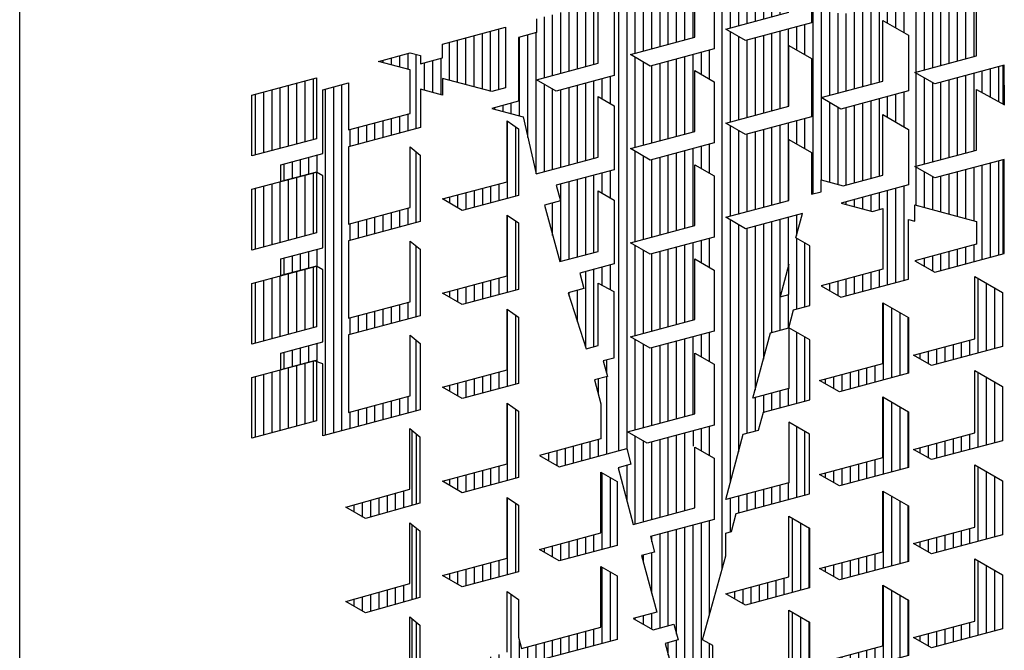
# Model space of a CAD drawing. Extents: x -156717 to 425753, y -51191 to 363295.
# Tile 396 of 502: x 230011 to 230771, y 98974 to 99461. Entities that reach past the tile are written whole.
import ezdxf

# ---------------------------------------------------------------- set-up
doc = ezdxf.new("R2010")
doc.units = 0
doc.header["$LTSCALE"] = 50
doc.layers.get('0').update_dxf_attribs({"linetype": 'CONTINUOUS'})
doc.layers.add('KADER', color=7, linetype='CONTINUOUS')

# ---------------------------------------------------------------- blocks, each defined once
blk = doc.blocks.new('BL41', base_point=(518.216, 78.448))
at = {"color": 7, "linetype": 'Continuous'}
for p, q in [((746.539, 267.996), (746.539, 271.087)), ((746.71, 270.947), (746.71, 268.044)), ((744.84, 267.515), (744.84, 268.212)), ((745.18, 267.611), (745.18, 268.307)), ((745.52, 267.707), (745.52, 268.403)), ((745.86, 267.803), (745.86, 268.498)), ((746.2, 267.9), (746.2, 268.593)), ((743.82, 267.913), (743.82, 267.926)), ((744.16, 267.716), (744.16, 268.021)), ((744.5, 267.52), (744.5, 268.116))]:
    blk.add_line(p, q, dxfattribs=at)
blk = doc.blocks.new('BL40', base_point=(518.216, 78.448))
at = {"color": 7, "linetype": 'Continuous'}
for p, q in [((746.539, 264.121), (746.539, 267.213)), ((746.71, 267.073), (746.71, 264.169)), ((745.86, 263.929), (745.86, 264.623)), ((746.2, 264.025), (746.2, 264.719)), ((744.5, 263.645), (744.5, 264.242)), ((744.84, 263.64), (744.84, 264.337)), ((745.18, 263.736), (745.18, 264.433)), ((745.52, 263.832), (745.52, 264.528)), ((743.82, 264.038), (743.82, 264.051)), ((744.16, 263.842), (744.16, 264.146))]:
    blk.add_line(p, q, dxfattribs=at)
blk = doc.blocks.new('BL37', base_point=(518.216, 78.448))
at = {"color": 7, "linetype": 'Continuous'}
for p, q in [((750.45, 283.823), (750.45, 280.64)), ((750.789, 283.59), (750.789, 280.731)), ((750.11, 281.237), (750.11, 280.549)), ((748.41, 280.781), (748.41, 280.256)), ((748.75, 280.872), (748.75, 280.184)), ((749.09, 280.963), (749.09, 280.275)), ((749.43, 281.054), (749.43, 280.367)), ((749.77, 281.146), (749.77, 280.458)), ((748.07, 280.69), (748.07, 280.453))]:
    blk.add_line(p, q, dxfattribs=at)
blk = doc.blocks.new('BL36', base_point=(518.216, 78.448))
at = {"color": 7, "linetype": 'Continuous'}
for p, q in [((750.45, 279.948), (750.45, 276.764)), ((750.789, 279.715), (750.789, 276.855)), ((749.43, 277.179), (749.43, 276.491)), ((749.77, 277.27), (749.77, 276.582)), ((750.11, 277.361), (750.11, 276.673)), ((748.07, 276.814), (748.07, 276.577)), ((748.41, 276.906), (748.41, 276.381)), ((748.75, 276.997), (748.75, 276.309)), ((749.09, 277.088), (749.09, 276.4))]:
    blk.add_line(p, q, dxfattribs=at)
blk = doc.blocks.new('BL35', base_point=(518.216, 78.448))
at = {"color": 7, "linetype": 'Continuous'}
for p, q in [((750.45, 276.073), (750.45, 272.89)), ((750.789, 275.84), (750.789, 272.981)), ((750.11, 273.487), (750.11, 272.799)), ((748.75, 273.122), (748.75, 272.434)), ((749.09, 273.213), (749.09, 272.525)), ((749.43, 273.304), (749.43, 272.617)), ((749.77, 273.396), (749.77, 272.708)), ((748.07, 272.94), (748.07, 272.703)), ((748.41, 273.031), (748.41, 272.506))]:
    blk.add_line(p, q, dxfattribs=at)
blk = doc.blocks.new('BL34', base_point=(518.216, 78.448))
at = {"color": 7, "linetype": 'Continuous'}
for p, q in [((750.45, 272.198), (750.45, 269.014)), ((750.789, 271.965), (750.789, 269.105)), ((749.43, 269.429), (749.43, 268.741)), ((749.77, 269.52), (749.77, 268.832)), ((750.11, 269.611), (750.11, 268.923)), ((748.07, 269.064), (748.07, 268.827)), ((748.41, 269.156), (748.41, 268.631)), ((748.75, 269.247), (748.75, 268.559)), ((749.09, 269.338), (749.09, 268.65))]:
    blk.add_line(p, q, dxfattribs=at)
blk = doc.blocks.new('BL33', base_point=(518.216, 78.448))
at = {"color": 7, "linetype": 'Continuous'}
for p, q in [((765.919, 276.331), (765.919, 273.16)), ((766.26, 276.135), (766.26, 273.251)), ((766.6, 275.939), (766.6, 273.342)), ((766.94, 275.743), (766.94, 273.433)), ((764.56, 273.483), (764.56, 272.795)), ((764.9, 273.574), (764.9, 272.886)), ((765.24, 273.665), (765.24, 272.977)), ((765.58, 273.756), (765.58, 273.068)), ((763.539, 273.209), (763.539, 273.011)), ((763.88, 273.3), (763.88, 272.815)), ((764.22, 273.392), (764.22, 272.704))]:
    blk.add_line(p, q, dxfattribs=at)
blk = doc.blocks.new('BL32', base_point=(518.216, 78.448))
at = {"color": 7, "linetype": 'Continuous'}
for p, q in [((765.919, 272.457), (765.919, 269.284)), ((766.26, 272.261), (766.26, 269.376)), ((766.6, 272.064), (766.6, 269.467)), ((766.94, 271.868), (766.94, 269.558)), ((765.58, 269.881), (765.58, 269.193)), ((764.22, 269.516), (764.22, 268.829)), ((764.56, 269.608), (764.56, 268.92)), ((764.9, 269.699), (764.9, 269.011)), ((765.24, 269.79), (765.24, 269.102)), ((763.539, 269.334), (763.539, 269.136)), ((763.88, 269.425), (763.88, 268.94))]:
    blk.add_line(p, q, dxfattribs=at)
blk = doc.blocks.new('BL31', base_point=(518.216, 78.448))
at = {"color": 7, "linetype": 'Continuous'}
for p, q in [((765.919, 268.581), (765.919, 265.41)), ((766.26, 268.385), (766.26, 265.501)), ((766.6, 268.189), (766.6, 265.592)), ((766.94, 267.993), (766.94, 265.683)), ((764.9, 265.824), (764.9, 265.136)), ((765.24, 265.915), (765.24, 265.227)), ((765.58, 266.006), (765.58, 265.318)), ((763.539, 265.459), (763.539, 265.261)), ((763.88, 265.55), (763.88, 265.065)), ((764.22, 265.642), (764.22, 264.954)), ((764.56, 265.733), (764.56, 265.045))]:
    blk.add_line(p, q, dxfattribs=at)
blk = doc.blocks.new('BL23', base_point=(518.216, 78.448))
at = {"color": 7, "linetype": 'Continuous'}
for p, q in [((769.83, 266.52), (769.83, 269.59)), ((770.169, 266.611), (770.169, 269.394)), ((770.51, 266.702), (770.51, 269.198)), ((769.49, 266.429), (769.49, 267.053)), ((767.789, 266.073), (767.789, 266.598)), ((768.13, 266.064), (768.13, 266.689)), ((768.47, 266.155), (768.47, 266.78)), ((768.81, 266.246), (768.81, 266.871)), ((769.15, 266.337), (769.15, 266.962)), ((767.45, 266.27), (767.45, 266.507))]:
    blk.add_line(p, q, dxfattribs=at)
blk = doc.blocks.new('BL22', base_point=(518.216, 78.448))
at = {"color": 7, "linetype": 'Continuous'}
for p, q in [((769.83, 270.395), (769.83, 273.465)), ((770.169, 270.486), (770.169, 273.269)), ((770.51, 270.577), (770.51, 273.073)), ((768.47, 270.03), (768.47, 270.655)), ((768.81, 270.121), (768.81, 270.746)), ((769.15, 270.212), (769.15, 270.837)), ((769.49, 270.303), (769.49, 270.928)), ((767.45, 270.145), (767.45, 270.382)), ((767.789, 269.949), (767.789, 270.473)), ((768.13, 269.939), (768.13, 270.564))]:
    blk.add_line(p, q, dxfattribs=at)
blk = doc.blocks.new('BL21', base_point=(518.216, 78.448))
at = {"color": 7, "linetype": 'Continuous'}
for p, q in [((769.83, 274.27), (769.83, 277.341)), ((770.169, 274.361), (770.169, 277.145)), ((770.51, 274.452), (770.51, 276.948)), ((769.15, 274.088), (769.15, 274.713)), ((769.49, 274.179), (769.49, 274.804)), ((767.789, 273.824), (767.789, 274.348)), ((768.13, 273.814), (768.13, 274.439)), ((768.47, 273.906), (768.47, 274.53)), ((768.81, 273.997), (768.81, 274.621)), ((767.45, 274.02), (767.45, 274.257))]:
    blk.add_line(p, q, dxfattribs=at)
blk = doc.blocks.new('BL20', base_point=(518.216, 78.448))
at = {"color": 7, "linetype": 'Continuous'}
for p, q in [((769.83, 278.145), (769.83, 281.215)), ((770.169, 278.236), (770.169, 281.019)), ((770.51, 278.327), (770.51, 280.823)), ((768.47, 277.781), (768.47, 278.405)), ((768.81, 277.872), (768.81, 278.497)), ((769.15, 277.963), (769.15, 278.588)), ((769.49, 278.054), (769.49, 278.679)), ((767.45, 277.895), (767.45, 278.132)), ((767.789, 277.699), (767.789, 278.223)), ((768.13, 277.69), (768.13, 278.314))]:
    blk.add_line(p, q, dxfattribs=at)
blk = doc.blocks.new('BL18', base_point=(129, 190))
at = {"color": 7, "linetype": 'Continuous'}
for p, q in [((376.703, 391.758), (376.703, 388.587)), ((377.044, 391.562), (377.044, 388.678)), ((377.384, 391.366), (377.384, 388.769)), ((377.724, 391.17), (377.724, 388.86)), ((375.684, 389.001), (375.684, 388.313)), ((376.024, 389.092), (376.024, 388.404)), ((376.364, 389.183), (376.364, 388.495)), ((374.323, 388.636), (374.323, 388.438)), ((374.664, 388.727), (374.664, 388.242)), ((375.004, 388.819), (375.004, 388.131)), ((375.344, 388.91), (375.344, 388.222))]:
    blk.add_line(p, q, dxfattribs=at)
blk = doc.blocks.new('BL17', base_point=(129, 190))
at = {"color": 7, "linetype": 'Continuous'}
for p, q in [((365.144, 381.614), (365.144, 384.759)), ((365.484, 381.705), (365.484, 384.563)), ((364.464, 381.432), (364.464, 382.119)), ((364.804, 381.523), (364.804, 382.211)), ((362.764, 381.49), (362.764, 381.664)), ((363.104, 381.294), (363.104, 381.755)), ((363.444, 381.159), (363.444, 381.846)), ((363.784, 381.25), (363.784, 381.937)), ((364.124, 381.341), (364.124, 382.028))]:
    blk.add_line(p, q, dxfattribs=at)
blk = doc.blocks.new('BL16', base_point=(443.087, 112.22))
at = {"color": 7, "linetype": 'Continuous'}
for p, q in [((679.231, 299.959), (679.231, 303.104)), ((679.571, 300.05), (679.571, 302.908)), ((675.491, 287.331), (675.491, 301.978)), ((677.871, 299.594), (677.871, 300.282)), ((678.211, 299.685), (678.211, 300.373)), ((678.551, 299.777), (678.551, 300.464)), ((678.891, 299.868), (678.891, 300.555)), ((675.831, 287.423), (675.831, 300.06)), ((676.17, 287.514), (676.17, 299.827)), ((676.511, 287.605), (676.511, 299.918)), ((676.851, 299.321), (676.851, 300.009)), ((677.191, 299.412), (677.191, 300.1)), ((677.531, 299.503), (677.531, 300.191)), ((674.641, 299.417), (674.641, 298.729)), ((674.981, 299.508), (674.981, 298.82)), ((673.281, 299.053), (673.281, 298.528)), ((673.621, 299.144), (673.621, 298.456)), ((673.961, 299.235), (673.961, 298.547)), ((674.301, 299.326), (674.301, 298.638)), ((676.851, 298.634), (676.851, 299.153)), ((679.231, 296.084), (679.231, 299.229)), ((679.571, 296.175), (679.571, 299.033)), ((672.941, 298.961), (672.941, 298.724)), ((678.551, 295.902), (678.551, 296.589)), ((678.891, 295.993), (678.891, 296.68)), ((676.851, 287.696), (676.851, 296.474)), ((677.191, 287.787), (677.191, 296.225)), ((677.531, 294.941), (677.531, 296.316)), ((677.871, 295.72), (677.871, 296.407)), ((678.211, 295.811), (678.211, 296.498)), ((673.961, 295.359), (673.961, 294.672)), ((674.301, 295.451), (674.301, 294.763)), ((674.641, 295.542), (674.641, 294.854)), ((674.981, 295.633), (674.981, 294.945)), ((672.941, 295.086), (672.941, 294.849)), ((673.281, 295.177), (673.281, 294.653)), ((673.621, 295.268), (673.621, 294.581)), ((677.871, 295.032), (677.871, 295.346)), ((679.231, 292.208), (679.231, 295.354)), ((679.571, 292.299), (679.571, 295.158)), ((677.531, 287.878), (677.531, 293.958)), ((677.871, 287.969), (677.871, 292.688)), ((678.211, 288.06), (678.211, 292.623)), ((678.551, 291.385), (678.551, 292.714)), ((678.891, 292.116), (678.891, 292.805)), ((674.981, 291.758), (674.981, 291.07)), ((673.621, 291.393), (673.621, 290.706)), ((673.961, 291.484), (673.961, 290.797)), ((674.301, 291.576), (674.301, 290.888)), ((674.641, 291.667), (674.641, 290.979)), ((678.891, 291.477), (678.891, 291.604)), ((679.231, 288.334), (679.231, 291.479)), ((672.941, 291.211), (672.941, 290.974)), ((673.281, 291.302), (673.281, 290.778)), ((679.571, 288.425), (679.571, 291.282)), ((678.551, 288.151), (678.551, 290.234)), ((678.891, 288.242), (678.891, 289.07)), ((674.301, 287.7), (674.301, 287.013)), ((674.641, 287.791), (674.641, 287.104)), ((674.981, 287.882), (674.981, 287.195)), ((672.941, 287.336), (672.941, 287.099)), ((673.281, 287.427), (673.281, 286.902)), ((673.621, 287.518), (673.621, 286.83)), ((673.961, 287.609), (673.961, 286.922))]:
    blk.add_line(p, q, dxfattribs=at)
blk = doc.blocks.new('BL15', base_point=(129, 190))
at = {"color": 7, "linetype": 'Continuous'}
for p, q in [((361.234, 399.251), (361.234, 396.067)), ((361.573, 399.018), (361.573, 396.158)), ((360.894, 396.664), (360.894, 395.976)), ((359.534, 396.3), (359.534, 395.612)), ((359.874, 396.391), (359.874, 395.703)), ((360.214, 396.482), (360.214, 395.794)), ((360.554, 396.573), (360.554, 395.885)), ((358.854, 396.117), (358.854, 395.88)), ((359.194, 396.208), (359.194, 395.684))]:
    blk.add_line(p, q, dxfattribs=at)
blk = doc.blocks.new('BL13', base_point=(129, 190))
at = {"color": 7, "linetype": 'Continuous'}
for p, q in [((359.874, 400.655), (359.874, 402.765)), ((360.214, 400.564), (360.214, 402.856)), ((360.554, 400.473), (360.554, 402.947)), ((360.894, 400.539), (360.894, 403.039)), ((358.854, 400.928), (358.854, 402.492)), ((359.194, 400.837), (359.194, 402.583)), ((359.534, 400.746), (359.534, 402.674)), ((356.814, 401.475), (356.814, 401.946)), ((357.154, 401.384), (357.154, 402.037)), ((357.494, 398.94), (357.494, 401.995)), ((356.134, 401.657), (356.134, 401.763)), ((356.474, 401.566), (356.474, 401.854)), ((357.833, 400.512), (357.833, 401.656)), ((358.174, 400.421), (358.174, 401.747)), ((358.514, 400.329), (358.514, 401.838)), ((354.434, 386.495), (354.434, 400.745)), ((353.754, 386.313), (353.754, 400.563)), ((354.094, 386.404), (354.094, 400.654)), ((357.154, 398.849), (357.154, 399.537)), ((355.453, 398.393), (355.453, 399.081)), ((355.794, 398.484), (355.794, 399.172)), ((356.134, 398.576), (356.134, 399.263)), ((356.474, 398.667), (356.474, 399.355)), ((356.814, 398.758), (356.814, 399.446)), ((354.774, 398.211), (354.774, 398.899)), ((355.114, 398.302), (355.114, 398.99)), ((357.494, 395.065), (357.494, 397.981)), ((352.054, 396.795), (352.054, 397.482)), ((352.394, 396.886), (352.394, 397.573)), ((352.734, 396.977), (352.734, 397.665)), ((353.073, 397.068), (353.073, 397.756)), ((353.414, 397.132), (353.414, 397.847)), ((356.474, 394.792), (356.474, 395.479)), ((356.814, 394.883), (356.814, 395.57)), ((357.154, 394.974), (357.154, 395.661)), ((355.114, 394.427), (355.114, 395.115)), ((355.453, 394.518), (355.453, 395.206)), ((355.794, 394.609), (355.794, 395.297)), ((356.134, 394.7), (356.134, 395.388)), ((354.774, 394.336), (354.774, 395.024)), ((353.073, 393.193), (353.073, 393.881)), ((353.414, 393.257), (353.414, 393.972)), ((357.494, 391.19), (357.494, 394.106)), ((352.054, 392.92), (352.054, 393.607)), ((352.394, 393.011), (352.394, 393.698)), ((352.734, 393.102), (352.734, 393.79)), ((357.154, 391.099), (357.154, 391.786)), ((355.794, 390.734), (355.794, 391.422)), ((356.134, 390.825), (356.134, 391.513)), ((356.474, 390.917), (356.474, 391.604)), ((356.814, 391.008), (356.814, 391.695)), ((354.774, 390.461), (354.774, 391.149)), ((355.114, 390.552), (355.114, 391.24)), ((355.453, 390.643), (355.453, 391.331)), ((357.494, 387.315), (357.494, 390.23)), ((352.394, 389.136), (352.394, 389.823)), ((352.734, 389.227), (352.734, 389.915)), ((353.073, 389.318), (353.073, 390.006)), ((353.414, 389.331), (353.414, 390.097)), ((352.054, 389.045), (352.054, 389.732)), ((356.814, 387.132), (356.814, 387.82)), ((357.154, 387.224), (357.154, 387.911)), ((355.114, 386.677), (355.114, 387.364)), ((355.453, 386.768), (355.453, 387.456)), ((355.794, 386.859), (355.794, 387.547)), ((356.134, 386.95), (356.134, 387.638)), ((356.474, 387.041), (356.474, 387.729)), ((354.774, 386.586), (354.774, 387.273))]:
    blk.add_line(p, q, dxfattribs=at)
blk = doc.blocks.new('BL11', base_point=(129, 190))
at = {"color": 7, "linetype": 'Continuous'}
for p, q in [((352.564, 393.056), (352.564, 390.556)), ((352.904, 393.148), (352.904, 390.648)), ((353.244, 393.239), (353.244, 390.739)), ((350.864, 392.601), (350.864, 390.101)), ((351.203, 392.692), (351.203, 390.192)), ((351.544, 392.783), (351.544, 390.283)), ((351.884, 392.874), (351.884, 390.374)), ((352.224, 392.965), (352.224, 390.465))]:
    blk.add_line(p, q, dxfattribs=at)
blk = doc.blocks.new('BL10', base_point=(129, 190))
at = {"color": 7, "linetype": 'Continuous'}
for p, q in [((353.244, 397.114), (353.244, 394.614)), ((351.544, 396.658), (351.544, 394.158)), ((351.884, 396.749), (351.884, 394.249)), ((352.224, 396.841), (352.224, 394.34)), ((352.564, 396.932), (352.564, 394.431)), ((352.904, 397.023), (352.904, 394.523)), ((350.864, 396.476), (350.864, 393.976)), ((351.203, 396.567), (351.203, 394.067))]:
    blk.add_line(p, q, dxfattribs=at)
blk = doc.blocks.new('BL9', base_point=(129, 190))
at = {"color": 7, "linetype": 'Continuous'}
for p, q in [((352.224, 400.716), (352.224, 398.216)), ((352.564, 400.807), (352.564, 398.307)), ((352.904, 400.898), (352.904, 398.398)), ((353.244, 400.989), (353.244, 398.489)), ((350.864, 400.351), (350.864, 397.851)), ((351.203, 400.442), (351.203, 397.942)), ((351.544, 400.533), (351.544, 398.033)), ((351.884, 400.624), (351.884, 398.124))]:
    blk.add_line(p, q, dxfattribs=at)
blk = doc.blocks.new('BL6', base_point=(129, 190))
at = {"color": 7, "linetype": 'Continuous'}
for p, q in [((372.964, 382.902), (372.964, 379.834)), ((373.304, 382.708), (373.304, 379.926)), ((373.644, 382.514), (373.644, 380.017)), ((371.264, 380.066), (371.264, 379.379)), ((371.604, 380.158), (371.604, 379.47)), ((371.944, 380.249), (371.944, 379.561)), ((372.284, 380.34), (372.284, 379.652)), ((372.624, 380.431), (372.624, 379.743)), ((370.244, 379.793), (370.244, 379.777)), ((370.583, 379.884), (370.583, 379.581)), ((370.924, 379.975), (370.924, 379.385))]:
    blk.add_line(p, q, dxfattribs=at)
blk = doc.blocks.new('BL5', base_point=(366.636, 135.725))
at = {"color": 7, "linetype": 'Continuous'}
for p, q in [((617.06, 351.229), (617.06, 353.728)), ((617.4, 351.32), (617.4, 353.819)), ((617.74, 351.411), (617.74, 353.911)), ((618.08, 351.502), (618.08, 354.002)), ((615.7, 350.864), (615.7, 353.364)), ((616.04, 350.955), (616.04, 353.455)), ((616.38, 351.046), (616.38, 353.546)), ((616.719, 351.138), (616.719, 353.637)), ((614.17, 352.954), (614.17, 350.454)), ((612.469, 352.499), (612.469, 349.999)), ((612.81, 352.59), (612.81, 350.09)), ((613.15, 352.681), (613.15, 350.181)), ((613.49, 352.772), (613.49, 350.272)), ((613.83, 352.863), (613.83, 350.363)), ((611.79, 352.317), (611.79, 349.817)), ((612.13, 352.408), (612.13, 349.908)), ((609.41, 351.679), (609.41, 349.179)), ((609.75, 351.77), (609.75, 349.27)), ((610.089, 351.861), (610.089, 349.361)), ((610.43, 351.952), (610.43, 349.452)), ((608.05, 351.315), (608.05, 348.815)), ((608.39, 351.406), (608.39, 348.906)), ((608.73, 351.497), (608.73, 348.997)), ((609.07, 351.588), (609.07, 349.088)), ((611.45, 351.663), (611.45, 341.975)), ((606.52, 348.404), (606.52, 350.905)), ((618.42, 350.023), (618.42, 350.906)), ((618.76, 349.832), (618.76, 350.997)), ((619.1, 349.64), (619.1, 351.088)), ((619.27, 351.133), (619.27, 349.545)), ((605.16, 348.04), (605.16, 350.54)), ((605.5, 348.131), (605.5, 350.631)), ((605.839, 348.222), (605.839, 350.722)), ((606.18, 348.313), (606.18, 350.813)), ((607.709, 350.661), (607.709, 326.522)), ((615.7, 346.989), (615.7, 350.822)), ((616.04, 347.08), (616.04, 350.625)), ((617.06, 347.353), (617.06, 350.541)), ((617.4, 347.445), (617.4, 350.632)), ((617.74, 347.536), (617.74, 350.723)), ((618.08, 347.627), (618.08, 350.814)), ((604.14, 347.767), (604.14, 350.267)), ((604.48, 347.858), (604.48, 350.358)), ((604.82, 347.949), (604.82, 350.449)), ((616.38, 347.171), (616.38, 350.429)), ((616.719, 347.262), (616.719, 350.45)), ((602.1, 347.22), (602.1, 349.72)), ((602.44, 347.311), (602.44, 349.811)), ((611.79, 349.813), (611.79, 345.941)), ((613.83, 349.676), (613.83, 346.488)), ((614.17, 349.767), (614.17, 346.579)), ((614.51, 349.858), (614.51, 349.011)), ((614.85, 349.949), (614.85, 348.815)), ((615.19, 350.04), (615.19, 348.618)), ((600.4, 346.765), (600.4, 349.265)), ((600.74, 346.856), (600.74, 349.356)), ((601.08, 346.947), (601.08, 349.447)), ((601.42, 347.038), (601.42, 349.538)), ((601.76, 347.129), (601.76, 349.629)), ((603.459, 331.396), (603.459, 349.522)), ((603.8, 331.458), (603.8, 349.613)), ((612.13, 349.617), (612.13, 346.032)), ((612.469, 349.42), (612.469, 346.123)), ((612.81, 349.402), (612.81, 346.214)), ((613.15, 349.493), (613.15, 346.306)), ((613.49, 349.585), (613.49, 346.397)), ((610.77, 348.856), (610.77, 347.904)), ((611.11, 348.947), (611.11, 347.708)), ((599.719, 344.299), (599.719, 348.52)), ((600.06, 342.808), (600.06, 348.611)), ((608.05, 348.656), (608.05, 344.939)), ((608.39, 348.459), (608.39, 345.03)), ((609.41, 348.491), (609.41, 345.303)), ((609.75, 348.582), (609.75, 345.394)), ((610.089, 348.673), (610.089, 345.485)), ((610.43, 348.764), (610.43, 345.576)), ((599.38, 345.19), (599.38, 348.429)), ((608.73, 348.309), (608.73, 345.121)), ((609.07, 348.4), (609.07, 345.212)), ((606.18, 344.438), (606.18, 347.626)), ((606.52, 344.529), (606.52, 347.717)), ((606.86, 346.896), (606.86, 347.808)), ((607.2, 346.7), (607.2, 347.899)), ((604.14, 343.892), (604.14, 347.596)), ((604.48, 343.983), (604.48, 347.399)), ((604.82, 344.074), (604.82, 347.261)), ((605.16, 344.165), (605.16, 347.352)), ((605.5, 344.256), (605.5, 347.443)), ((605.839, 344.347), (605.839, 347.535)), ((619.27, 347.258), (619.27, 345.669)), ((615.7, 343.114), (615.7, 346.947)), ((617.74, 343.661), (617.74, 346.848)), ((618.08, 343.752), (618.08, 346.939)), ((618.42, 346.148), (618.42, 347.03)), ((618.76, 345.956), (618.76, 347.121)), ((619.1, 345.765), (619.1, 347.213)), ((600.4, 342.889), (600.4, 346.489)), ((601.76, 343.254), (601.76, 346.442)), ((602.1, 343.345), (602.1, 346.533)), ((602.44, 343.436), (602.44, 346.624)), ((602.78, 345.883), (602.78, 346.715)), ((603.12, 345.686), (603.12, 346.806)), ((616.04, 343.205), (616.04, 346.75)), ((616.38, 343.296), (616.38, 346.554)), ((616.719, 343.387), (616.719, 346.575)), ((617.06, 343.478), (617.06, 346.666)), ((617.4, 343.569), (617.4, 346.757)), ((600.74, 342.981), (600.74, 346.293)), ((601.08, 343.072), (601.08, 346.259)), ((601.42, 343.163), (601.42, 346.35)), ((614.85, 346.074), (614.85, 344.939)), ((615.19, 346.165), (615.19, 344.743)), ((598.7, 345.374), (598.7, 345.622)), ((599.04, 345.282), (599.04, 345.713)), ((611.79, 345.938), (611.79, 342.554)), ((612.13, 345.742), (612.13, 342.463)), ((613.15, 345.618), (613.15, 342.431)), ((613.49, 345.709), (613.49, 342.522)), ((613.83, 345.8), (613.83, 342.613)), ((614.17, 345.891), (614.17, 342.704)), ((614.51, 345.983), (614.51, 345.136)), ((598.36, 345.466), (598.36, 345.531)), ((612.469, 345.546), (612.469, 342.372)), ((612.81, 345.527), (612.81, 342.34)), ((610.089, 344.798), (610.089, 341.61)), ((610.43, 344.889), (610.43, 341.701)), ((610.77, 344.98), (610.77, 344.029)), ((611.11, 345.071), (611.11, 343.833)), ((608.05, 344.78), (608.05, 341.064)), ((608.39, 344.583), (608.39, 341.155)), ((608.73, 344.434), (608.73, 341.246)), ((609.07, 344.525), (609.07, 341.337)), ((609.41, 344.616), (609.41, 341.428)), ((609.75, 344.707), (609.75, 341.519)), ((607.2, 342.824), (607.2, 344.024)), ((604.14, 340.017), (604.14, 343.721)), ((605.839, 340.472), (605.839, 343.66)), ((606.18, 340.563), (606.18, 343.751)), ((606.52, 340.654), (606.52, 343.842)), ((606.86, 343.021), (606.86, 343.933)), ((604.48, 340.108), (604.48, 343.524)), ((604.82, 340.199), (604.82, 343.386)), ((605.16, 340.29), (605.16, 343.477)), ((605.5, 340.381), (605.5, 343.568)), ((618.76, 339.371), (618.76, 343.246)), ((619.1, 339.462), (619.1, 343.338)), ((619.27, 343.383), (619.27, 339.508)), ((602.78, 342.008), (602.78, 342.84)), ((603.12, 341.811), (603.12, 342.931)), ((615.7, 341.506), (615.7, 343.071)), ((616.04, 341.415), (616.04, 342.875)), ((617.06, 341.142), (617.06, 342.791)), ((617.4, 341.051), (617.4, 342.882)), ((617.74, 340.96), (617.74, 342.973)), ((618.08, 340.868), (618.08, 343.064)), ((618.42, 339.28), (618.42, 343.155)), ((601.08, 339.199), (601.08, 342.385)), ((601.42, 339.29), (601.42, 342.476)), ((601.76, 339.38), (601.76, 342.567)), ((602.1, 339.471), (602.1, 342.658)), ((602.44, 339.561), (602.44, 342.749)), ((616.38, 341.324), (616.38, 342.679)), ((616.719, 341.233), (616.719, 342.7)), ((614.17, 342.016), (614.17, 341.329)), ((614.51, 342.108), (614.51, 338.233)), ((614.85, 342.199), (614.85, 338.324)), ((615.19, 342.29), (615.19, 338.415)), ((600.74, 340.27), (600.74, 341.605)), ((612.81, 341.652), (612.81, 341.547)), ((613.15, 341.743), (613.15, 341.456)), ((613.49, 341.834), (613.49, 341.364)), ((613.83, 341.925), (613.83, 341.273)), ((608.05, 340.905), (608.05, 330.092)), ((609.41, 340.741), (609.41, 335.166)), ((609.75, 340.832), (609.75, 336.269)), ((610.089, 340.923), (610.089, 336.36)), ((610.43, 341.014), (610.43, 338.981)), ((610.77, 341.105), (610.77, 340.259)), ((608.39, 340.708), (608.39, 331.361)), ((608.73, 340.559), (608.73, 332.12)), ((609.07, 340.65), (609.07, 333.898)), ((606.52, 336.778), (606.52, 339.966)), ((606.86, 339.146), (606.86, 340.057)), ((607.2, 338.949), (607.2, 340.149)), ((610.77, 340.153), (610.77, 337.23)), ((611.11, 339.957), (611.11, 337.321)), ((604.14, 336.141), (604.14, 339.846)), ((604.48, 336.232), (604.48, 339.649)), ((605.16, 336.414), (605.16, 339.602)), ((605.5, 336.505), (605.5, 339.693)), ((605.839, 336.596), (605.839, 339.784)), ((606.18, 336.687), (606.18, 339.875)), ((617.06, 338.915), (617.06, 339.603)), ((617.4, 339.007), (617.4, 339.694)), ((617.74, 339.098), (617.74, 339.785)), ((618.08, 339.189), (618.08, 339.876)), ((604.82, 336.323), (604.82, 339.511)), ((615.7, 339.196), (615.7, 339.239)), ((616.04, 339), (616.04, 339.33)), ((616.38, 338.804), (616.38, 339.421)), ((616.719, 338.824), (616.719, 339.512)), ((602.1, 335.666), (602.1, 338.782)), ((602.44, 335.686), (602.44, 338.873)), ((602.78, 338.207), (602.78, 338.964)), ((603.12, 338.03), (603.12, 339.056)), ((613.83, 338.737), (613.83, 338.05)), ((614.17, 338.829), (614.17, 338.141)), ((612.469, 338.373), (612.469, 337.795)), ((612.81, 338.464), (612.81, 337.777)), ((613.15, 338.555), (613.15, 337.868)), ((613.49, 338.646), (613.49, 337.959)), ((601.42, 337.762), (601.42, 337.913)), ((601.76, 336.714), (601.76, 338.004)), ((611.79, 338.19), (611.79, 338.188)), ((612.13, 338.282), (612.13, 337.991)), ((610.43, 337.827), (610.43, 336.451)), ((610.77, 336.279), (610.77, 333.355)), ((604.14, 332.266), (604.14, 335.97)), ((605.839, 332.721), (605.839, 335.909)), ((606.18, 332.812), (606.18, 336)), ((606.52, 332.903), (606.52, 336.091)), ((606.86, 335.271), (606.86, 336.182)), ((607.2, 335.074), (607.2, 336.273)), ((611.11, 336.082), (611.11, 333.446)), ((604.48, 332.357), (604.48, 335.774)), ((604.82, 332.448), (604.82, 335.636)), ((605.16, 332.539), (605.16, 335.727)), ((605.5, 332.63), (605.5, 335.818)), ((602.95, 335.135), (602.95, 334.63)), ((602.61, 334.356), (602.61, 333.775)), ((602.95, 334.447), (602.95, 331.26)), ((610.089, 333.86), (610.089, 333.173)), ((610.43, 333.952), (610.43, 333.264)), ((609.07, 333.587), (609.07, 332.211)), ((609.41, 333.678), (609.41, 332.966)), ((609.75, 333.769), (609.75, 333.081)), ((606.86, 331.395), (606.86, 332.307)), ((607.2, 331.199), (607.2, 332.398)), ((610.77, 332.403), (610.77, 329.48)), ((602.61, 331.856), (602.61, 331.169)), ((604.14, 328.391), (604.14, 331.993)), ((605.16, 328.664), (605.16, 331.852)), ((605.5, 328.755), (605.5, 331.943)), ((605.839, 328.846), (605.839, 332.034)), ((606.18, 328.937), (606.18, 332.125)), ((606.52, 332.217), (606.52, 331.591)), ((611.11, 332.207), (611.11, 329.571)), ((601.25, 331.492), (601.25, 330.804)), ((601.589, 331.583), (601.589, 330.895)), ((601.93, 331.674), (601.93, 330.986)), ((602.27, 331.765), (602.27, 331.078)), ((604.48, 328.482), (604.48, 331.797)), ((604.82, 328.573), (604.82, 331.761)), ((600.23, 331.219), (600.23, 331.188)), ((600.57, 331.31), (600.57, 330.992)), ((600.91, 331.401), (600.91, 330.796)), ((603.459, 330.602), (603.459, 330.709)), ((603.8, 329.333), (603.8, 330.8)), ((609.41, 329.803), (609.41, 329.115)), ((609.75, 329.894), (609.75, 329.206)), ((610.089, 329.985), (610.089, 329.298)), ((610.43, 330.076), (610.43, 329.389)), ((608.05, 329.439), (608.05, 328.063)), ((608.39, 329.53), (608.39, 328.842)), ((608.73, 329.621), (608.73, 328.933)), ((609.07, 329.712), (609.07, 329.024)), ((606.18, 320.5), (606.18, 328.25)), ((606.52, 320.591), (606.52, 328.341)), ((606.86, 320.682), (606.86, 328.432)), ((607.2, 324.68), (607.2, 328.523)), ((604.82, 327.651), (604.82, 327.885)), ((605.16, 324.101), (605.16, 327.977)), ((605.5, 324.192), (605.5, 328.068)), ((605.839, 323.844), (605.839, 328.159)), ((604.48, 326.795), (604.48, 327.107)), ((604.82, 325.526), (604.82, 327.198)), ((604.48, 324.25), (604.48, 324.607)), ((604.82, 324.054), (604.82, 324.698)), ((604.14, 324.447), (604.14, 324.516)), ((605.5, 322.988), (605.5, 323.505)), ((605.839, 321.719), (605.839, 323.596)), ((607.2, 320.773), (607.2, 323.448)), ((605.16, 320.226), (605.16, 320.914)), ((605.5, 320.317), (605.5, 321.005)), ((605.839, 320.409), (605.839, 321.096)), ((604.14, 320.572), (604.14, 320.641)), ((604.48, 320.375), (604.48, 320.732)), ((604.82, 320.179), (604.82, 320.823))]:
    blk.add_line(p, q, dxfattribs=at)
blk = doc.blocks.new('BL4', base_point=(129, 190))
at = {"color": 7, "linetype": 'Continuous'}
for p, q in [((372.964, 379.028), (372.964, 375.959)), ((373.304, 378.833), (373.304, 376.05)), ((373.644, 378.639), (373.644, 376.141)), ((372.284, 376.465), (372.284, 375.777)), ((372.624, 376.556), (372.624, 375.868)), ((370.583, 376.009), (370.583, 375.706)), ((370.924, 376.1), (370.924, 375.51)), ((371.264, 376.191), (371.264, 375.504)), ((371.604, 376.282), (371.604, 375.595)), ((371.944, 376.373), (371.944, 375.686)), ((370.244, 375.918), (370.244, 375.903))]:
    blk.add_line(p, q, dxfattribs=at)
blk = doc.blocks.new('SNARF')
at = {"color": 1, "linetype": 'Continuous'}
for p, q in [((-9760.7, 1798.4), (-9760.7, 1699.9)), ((-9940.5, 1677.5), (-9940.5, 1771.3)), ((-9910.6, 1758.2), (-9910.6, 1659.8)), ((-9505.8, 1648.7), (-9505.8, 1742.4)), ((-10089.9, 1637.5), (-10089.9, 1731.3)), ((-10065, 1716.9), (-10065, 1618.4)), ((-10185, 1705.8), (-10185, 1684.7)), ((-9892.9, 1690.3), (-9795.6, 1716.4)), ((-10329.9, 1667), (-10232.5, 1693.1)), ((-10232.5, 1693.1), (-10232.5, 1599.3)), ((-9862.4, 1672.7), (-9892.9, 1690.3)), ((-9760.7, 1699.9), (-9862.4, 1672.7)), ((-10185, 1684.7), (-10212.6, 1677.3)), ((-10212.6, 1677.3), (-10212.6, 1578.9)), ((-10040.1, 1650.9), (-9940.5, 1677.5)), ((-10329.9, 1645.9), (-10329.9, 1667)), ((-9910.6, 1659.8), (-10009.6, 1633.2)), ((-10428.8, 1640.4), (-10379.7, 1653.6)), ((-10379.7, 1653.6), (-10363.9, 1649.4)), ((-10363.9, 1649.4), (-10363.9, 1636.8)), ((-10363.9, 1636.8), (-10329.9, 1645.9)), ((-10009.6, 1633.2), (-10040.1, 1650.9)), ((-9600.9, 1623.2), (-9505.8, 1648.7)), ((-10379.7, 1627.3), (-10428.8, 1640.4)), ((-10379.7, 1559.9), (-10379.7, 1627.3)), ((-10185, 1612.1), (-10089.9, 1637.5)), ((-9463.2, 1634.3), (-9570.4, 1605.6)), ((-9463, 1573.1), (-9463.2, 1634.3)), ((-10329.9, 1614), (-10329.9, 1588.1)), ((-10253.9, 1593.6), (-10329.9, 1614)), ((-10154.5, 1594.4), (-10185, 1612.1)), ((-10065, 1618.4), (-10154.5, 1594.4)), ((-9570.4, 1605.6), (-9600.9, 1623.2)), ((-10514.7, 1596.3), (-10474.8, 1607)), ((-10514.6, 1497.9), (-10514.6, 1596.3)), ((-10474.8, 1607), (-10474.8, 1534.4)), ((-10363.8, 1597.2), (-10363.8, 1538.3)), ((-10329.9, 1588.1), (-10363.8, 1597.2)), ((-10232.5, 1599.3), (-10253.9, 1593.6)), ((-9505.8, 1597.1), (-9463, 1573.1)), ((-9505.8, 1503.4), (-9505.8, 1597.1)), ((-10089.9, 1585.9), (-10065, 1571.6)), ((-10089.9, 1492.2), (-10089.9, 1585.9)), ((-10212.6, 1578.9), (-10253.8, 1567.8)), ((-10253.8, 1567.8), (-10205.5, 1554.8)), ((-10065, 1571.6), (-10065, 1473.1)), ((-10474.8, 1534.4), (-10379.7, 1559.9)), ((-10205.5, 1554.8), (-10185.4, 1466.6)), ((-9650.7, 1558.3), (-9610.8, 1535.3)), ((-9650.7, 1464.6), (-9650.7, 1558.3)), ((-10363.8, 1538.3), (-10474.8, 1508.6)), ((-9610.8, 1535.3), (-9610.8, 1449.5)), ((-9795.6, 1519.5), (-9760.7, 1499.4)), ((-9795.6, 1425.7), (-9795.6, 1519.5)), ((-10474.8, 1508.6), (-10474.8, 1389.1)), ((-10379.7, 1508.3), (-10364.3, 1495.6)), ((-10379.7, 1414.5), (-10379.7, 1508.3)), ((-10579.3, 1480.6), (-10514.6, 1497.9)), ((-10364.3, 1495.6), (-10364.3, 1392.9)), ((-10185.4, 1466.6), (-10089.9, 1492.2)), ((-9760.7, 1499.4), (-9760.7, 1435.1)), ((-9600.9, 1477.9), (-9505.8, 1503.4)), ((-9463.2, 1489), (-9570.4, 1460.3)), ((-9463.2, 1343.7), (-9463.2, 1489)), ((-10579.3, 1454.8), (-10579.3, 1480.6)), ((-9570.4, 1460.3), (-9600.9, 1477.9)), ((-10524.6, 1469.5), (-10579.3, 1454.8)), ((-10514.6, 1463.7), (-10524.6, 1469.5)), ((-10514.6, 1352.6), (-10514.6, 1463.7)), ((-10065, 1473.1), (-10154.5, 1449.1)), ((-9711.5, 1448.3), (-9650.7, 1464.6)), ((-10154.5, 1449.1), (-10148.1, 1425)), ((-9745.8, 1457.4), (-9711.5, 1448.3)), ((-9745.8, 1439.1), (-9745.8, 1457.4)), ((-9610.8, 1449.5), (-9714.7, 1421.6)), ((-10089.9, 1440.6), (-10065, 1426.2)), ((-10089.9, 1346.9), (-10089.9, 1440.6)), ((-9760.7, 1435.1), (-9745.8, 1439.1)), ((-10474.8, 1389.1), (-10379.7, 1414.5)), ((-10148.1, 1425), (-10172.5, 1418.5)), ((-10172.5, 1418.5), (-10149.1, 1331.1)), ((-10065, 1426.2), (-10065, 1327.8)), ((-9892.9, 1399.7), (-9795.6, 1425.7)), ((-9714.7, 1421.6), (-9666.6, 1408.7)), ((-9666.6, 1408.7), (-9650.7, 1413)), ((-9650.7, 1413), (-9650.7, 1319.3)), ((-9600.9, 1418.6), (-9505.8, 1393.1)), ((-9600.9, 1393.5), (-9600.9, 1418.6)), ((-9862.5, 1382), (-9892.9, 1399.7)), ((-9774.6, 1405.5), (-9862.5, 1382)), ((-9784.8, 1367.9), (-9774.6, 1405.5)), ((-10364.3, 1392.9), (-10474.8, 1363.3)), ((-9610.8, 1396.4), (-9600.9, 1393.5)), ((-9610.8, 1304.1), (-9610.8, 1396.4)), ((-9505.8, 1393.1), (-9505.8, 1358.1)), ((-9763.3, 1355.5), (-9784.8, 1367.9)), ((-10579.3, 1335.3), (-10514.6, 1352.6)), ((-10474.8, 1363.3), (-10474.8, 1243.8)), ((-10379.7, 1363), (-10364.3, 1350.3)), ((-10379.7, 1269.2), (-10379.7, 1363)), ((-9763.3, 1263.3), (-9763.3, 1355.5)), ((-9505.8, 1358.1), (-9600.9, 1332.6)), ((-10364.3, 1350.3), (-10364.3, 1247.6)), ((-10149.1, 1331.1), (-10089.9, 1346.9)), ((-9570.4, 1315), (-9463.2, 1343.7)), ((-10579.3, 1309.5), (-10579.3, 1335.3)), ((-10524.6, 1324.2), (-10579.3, 1309.5)), ((-10514.6, 1318.4), (-10524.6, 1324.2)), ((-10065, 1327.8), (-10118.2, 1313.5)), ((-9600.9, 1332.6), (-9570.4, 1315)), ((-10514.6, 1207.3), (-10514.6, 1318.4)), ((-10118.2, 1313.5), (-10111.7, 1289.5)), ((-9650.7, 1319.3), (-9745.8, 1293.8)), ((-10089.9, 1297.7), (-10065.8, 1285.2)), ((-10089.9, 1201.6), (-10089.9, 1297.7)), ((-9745.8, 1293.8), (-9715.3, 1276.2)), ((-9715.3, 1276.2), (-9610.8, 1304.1)), ((-10111.7, 1289.5), (-10136.2, 1282.9)), ((-10136.2, 1282.9), (-10108.2, 1196.7)), ((-10065.8, 1285.2), (-10065.8, 1182.2)), ((-10474.8, 1243.8), (-10379.7, 1269.2)), ((-9788.1, 1256.6), (-9763.3, 1263.3)), ((-10364.3, 1247.6), (-10474.8, 1218)), ((-9795.6, 1228.8), (-9788.1, 1256.6)), ((-10474.8, 1218), (-10474.8, 1098.4)), ((-10379.7, 1217.7), (-10364.3, 1205)), ((-10379.7, 1123.9), (-10379.7, 1217.7)), ((-9851, 1120.2), (-9823.9, 1221.2)), ((-9823.9, 1221.2), (-9795.6, 1228.8)), ((-9795.6, 1228.8), (-9795.6, 1135.1)), ((-9763.3, 1210.2), (-9795.6, 1228.8)), ((-10579.4, 1190), (-10514.6, 1207.3)), ((-10364.3, 1205), (-10364.3, 1102.2)), ((-10108.2, 1196.7), (-10089.9, 1201.6)), ((-9763.3, 1118), (-9763.3, 1210.2)), ((-10579.4, 1164.2), (-10579.4, 1190)), ((-10528, 1177.9), (-10579.4, 1164.2)), ((-10555.2, 1170.6), (-10555.2, 1076.9)), ((-10542.5, 1174), (-10542.5, 1080.3)), ((-10529.7, 1177.4), (-10529.7, 1083.7)), ((-10514.6, 1173.1), (-10528, 1177.9)), ((-10514.6, 1062), (-10514.6, 1173.1)), ((-10065.8, 1182.2), (-10081.9, 1177.9)), ((-10081.9, 1177.9), (-10075.4, 1153.9)), ((-10606.3, 1157), (-10606.3, 1063.2)), ((-10593.5, 1160.4), (-10593.5, 1066.6)), ((-10580.7, 1163.8), (-10580.7, 1070)), ((-10568, 1167.2), (-10568, 1073.4)), ((-10619, 1153.5), (-10619, 1059.8)), ((-10075.4, 1153.9), (-10095.3, 1148.6)), ((-10095.3, 1148.6), (-10085.4, 1111.4)), ((-9795.6, 1135.1), (-9851, 1120.2)), ((-10474.8, 1098.4), (-10379.7, 1123.9)), ((-10085.4, 1111.4), (-10085.4, 1057.4)), ((-9834.6, 1098.9), (-9763.3, 1118)), ((-10364.3, 1102.2), (-10514.6, 1062)), ((-9842.1, 1071), (-9834.6, 1098.9)), ((-9795.6, 1083.5), (-9795.6, 989.8)), ((-9763.4, 1064.9), (-9795.6, 1083.5)), ((-9892.9, 963.7), (-9865.9, 1064.7)), ((-9865.9, 1064.7), (-9842.1, 1071)), ((-9763.4, 972.6), (-9763.4, 1064.9)), ((-10085.4, 1057.4), (-10180.5, 1032)), ((-10150, 1014.4), (-10045.5, 1042.4)), ((-10045.5, 1042.4), (-10039.1, 1018.3)), ((-9940.5, 1044.7), (-9910.6, 1027.5)), ((-9940.5, 951), (-9940.5, 1044.7)), ((-10180.5, 1032), (-10150, 1014.4)), ((-10039.1, 1018.3), (-10059, 1013)), ((-9910.6, 1027.5), (-9910.6, 933.2)), ((-10059, 1013), (-10035.6, 925.5)), ((-9508.6, 1017.5), (-9466, 992.9)), ((-9508.6, 921.4), (-9508.6, 1017.5)), ((-9795.6, 989.8), (-9892.9, 963.7)), ((-9466, 992.9), (-9466, 909.3)), ((-9876.6, 942.3), (-9763.4, 972.6)), ((-10035.6, 925.5), (-9940.5, 951)), ((-9884, 914.5), (-9876.6, 942.3)), ((-9910.6, 933.2), (-10009.2, 906.8)), ((-9892.9, 912.1), (-9884, 914.5)), ((-9892.9, 876.8), (-9892.9, 912.1)), ((-9603.1, 896), (-9508.6, 921.4)), ((-10009.2, 906.8), (-10002.7, 882.7)), ((-9466, 909.3), (-9575.4, 880)), ((-10002.7, 882.7), (-10022.7, 877.4)), ((-9575.4, 880), (-9603.1, 896)), ((-10022.7, 877.4), (-9999.2, 789.9)), ((-9928.8, 747.3), (-9892.9, 876.8)), ((-10085.4, 860.6), (-10060.5, 846.2)), ((-10085.4, 766.8), (-10085.4, 860.6)), ((-10060.5, 846.2), (-10060.5, 747.7)), ((-10230.3, 821.7), (-10212.6, 809.6)), ((-10230.3, 728), (-10230.3, 821.7)), ((-10212.6, 809.6), (-10212.6, 751.4)), ((-9999.2, 789.9), (-10035.6, 780.2)), ((-10035.6, 780.2), (-10005.1, 762.5)), ((-10208, 734), (-10085.4, 766.8)), ((-10005.1, 762.5), (-9972.9, 771.2)), ((-9972.9, 771.2), (-9966.4, 747.1)), ((-10212.6, 751.4), (-10208, 734)), ((-10060.5, 747.7), (-10174.3, 717.2)), ((-9966.4, 747.1), (-9986.4, 741.8)), ((-9912.9, 738.2), (-9928.8, 747.3)), ((-9986.4, 741.8), (-9962.9, 654.3)), ((-9912.9, 641.9), (-9912.9, 738.2))]:
    blk.add_line(p, q, dxfattribs=at)
for points in [[(-9650.7, 1703.6), (-9610.8, 1680.6), (-9610.8, 1594.8), (-9715.3, 1566.8), (-9745.8, 1584.4), (-9650.7, 1609.9), (-9650.7, 1703.6)], [(-9795.6, 1664.8), (-9760.7, 1644.7), (-9760.7, 1554.6), (-9862.5, 1527.3), (-9892.9, 1545), (-9795.6, 1571), (-9795.6, 1664.8)], [(-9940.5, 1626), (-9910.6, 1608.8), (-9910.6, 1514.5), (-10009.6, 1487.9), (-10040.1, 1505.6), (-9940.5, 1532.2), (-9940.5, 1626)], [(-10624.2, 1588.1), (-10524.6, 1614.8), (-10524.6, 1521), (-10624.2, 1494.3), (-10624.2, 1588.1)], [(-10329.9, 1427.9), (-10230.3, 1454.6), (-10230.3, 1548.3), (-10212.6, 1536.2), (-10212.6, 1433.5), (-10299.4, 1410.3), (-10329.9, 1427.9)], [(-9940.5, 1480.7), (-9910.6, 1463.4), (-9910.6, 1369.1), (-10009.6, 1342.6), (-10040.1, 1360.2), (-9940.5, 1386.9), (-9940.5, 1480.7)], [(-10624.2, 1442.8), (-10524.6, 1469.5), (-10524.6, 1375.7), (-10624.2, 1349), (-10624.2, 1442.8)], [(-10329.9, 1282.6), (-10230.3, 1309.3), (-10230.3, 1403), (-10212.6, 1390.9), (-10212.6, 1288.2), (-10299.4, 1265), (-10329.9, 1282.6)], [(-10624.2, 1297.5), (-10524.6, 1324.2), (-10524.6, 1230.4), (-10624.2, 1203.7), (-10624.2, 1297.5)], [(-9940.5, 1335.3), (-9910.6, 1318.1), (-9910.6, 1223.8), (-10009.6, 1197.3), (-10040.1, 1214.9), (-9940.5, 1241.6), (-9940.5, 1335.3)], [(-9795.6, 1327.1), (-9808.9, 1276.9), (-9795.6, 1280.4), (-9795.6, 1327.1)], [(-9603.1, 1186.7), (-9508.6, 1212), (-9508.6, 1308.1), (-9466, 1283.6), (-9466, 1200), (-9575.4, 1170.7), (-9603.1, 1186.7)], [(-9748, 1147.8), (-9650.7, 1173.9), (-9650.7, 1267.7), (-9610.8, 1244.7), (-9610.8, 1158.8), (-9717.6, 1130.2), (-9748, 1147.8)], [(-10329.9, 1137.3), (-10230.3, 1164), (-10230.3, 1257.7), (-10212.6, 1245.6), (-10212.6, 1142.9), (-10299.4, 1119.6), (-10329.9, 1137.3)], [(-9940.5, 1190), (-9910.6, 1172.8), (-9910.6, 1078.5), (-10014.1, 1050.8), (-10044.6, 1068.4), (-9940.5, 1096.3), (-9940.5, 1190)], [(-10624.2, 1152.2), (-10524.6, 1178.8), (-10524.6, 1085.1), (-10624.2, 1058.4), (-10624.2, 1152.2)], [(-9603.1, 1041.3), (-9508.6, 1066.7), (-9508.6, 1162.8), (-9466, 1138.2), (-9466, 1054.7), (-9575.4, 1025.4), (-9603.1, 1041.3)], [(-10329.9, 992), (-10230.3, 1018.7), (-10230.3, 1112.4), (-10212.6, 1100.3), (-10212.6, 997.6), (-10299.4, 974.3), (-10329.9, 992)], [(-9748, 1002.5), (-9650.7, 1028.6), (-9650.7, 1122.3), (-9610.8, 1099.4), (-9610.8, 1013.5), (-9717.6, 984.9), (-9748, 1002.5)], [(-10479.3, 951.9), (-10380.2, 979.7), (-10380.2, 1073.4), (-10364.8, 1060.8), (-10364.8, 958.1), (-10448.8, 934.3), (-10479.3, 951.9)], [(-10180.5, 886.7), (-10085.4, 912.2), (-10085.4, 1005.9), (-10060.5, 991.5), (-10060.5, 893), (-10150, 869.1), (-10180.5, 886.7)], [(-9748, 857.2), (-9650.7, 883.3), (-9650.7, 977), (-9610.8, 954), (-9610.8, 868.2), (-9717.5, 839.6), (-9748, 857.2)], [(-10329.9, 846.6), (-10230.3, 873.3), (-10230.3, 967.1), (-10212.6, 954.9), (-10212.6, 852.3), (-10299.4, 829), (-10329.9, 846.6)], [(-10479.3, 806.6), (-10380.2, 834.4), (-10380.2, 928.1), (-10364.8, 915.5), (-10364.8, 812.7), (-10448.8, 789), (-10479.3, 806.6)], [(-9892.9, 818.4), (-9795.6, 844.5), (-9795.6, 938.2), (-9763.4, 919.8), (-9763.4, 827.3), (-9862.5, 800.8), (-9892.9, 818.4)], [(-9603.1, 750.7), (-9508.6, 776.1), (-9508.6, 872.1), (-9466, 847.6), (-9466, 764), (-9575.4, 734.7), (-9603.1, 750.7)], [(-9748, 711.9), (-9650.7, 738), (-9650.7, 831.7), (-9610.8, 808.7), (-9610.8, 722.9), (-9717.6, 694.3), (-9748, 711.9)], [(-9892.9, 673.1), (-9795.6, 699.2), (-9795.6, 792.9), (-9763.4, 774.5), (-9763.4, 682), (-9862.5, 655.5), (-9892.9, 673.1)], [(-10479.3, 661.3), (-10380.2, 689.1), (-10380.2, 782.8), (-10364.8, 770.1), (-10364.8, 667.5), (-10448.8, 643.7), (-10479.3, 661.3)]]:
    blk.add_lwpolyline(points, dxfattribs=at)
at = {"color": 1, "xscale": 37.5, "yscale": 37.5, "zscale": 37.5}
for name, p in [('BL5', (-18938.9, -6298.7)), ('BL13', (-18938.9, -6298.7)), ('BL9', (-18938.9, -6298.7)), ('BL15', (-18938.9, -6298.7)), ('BL10', (-18938.9, -6298.7)), ('BL37', (-18938.9, -6298.7)), ('BL11', (-18938.9, -6298.7)), ('BL20', (-18938.9, -6298.7)), ('BL18', (-18938.9, -6298.7)), ('BL36', (-18938.9, -6298.7)), ('BL21', (-18938.9, -6298.7)), ('BL35', (-18938.9, -6298.7)), ('BL33', (-18938.9, -6298.7)), ('BL41', (-18938.9, -6153.4)), ('BL17', (-18938.9, -6298.7)), ('BL22', (-18938.9, -6298.7)), ('BL32', (-18938.9, -6298.7)), ('BL34', (-18938.9, -6298.7)), ('BL6', (-18938.9, -6298.7)), ('BL41', (-18938.9, -6298.7)), ('BL23', (-18938.9, -6298.7)), ('BL16', (-18938.9, -6298.7)), ('BL31', (-18938.9, -6298.7)), ('BL40', (-18938.9, -6298.7)), ('BL4', (-18938.9, -6298.7))]:
    blk.add_blockref(name, p, dxfattribs=at)

msp = doc.modelspace()

# ---------------------------------------------------------------- linework, layer by layer
at = {"layer": 'KADER', "color": 4}
msp.add_line((230011.49046, 98608.85565), (230011.49046, 102358.85565), dxfattribs=at)

# ---------------------------------------------------------------- block references
at = {"layer": 'KADER', "linetype": 'Continuous', "xscale": 0.5, "yscale": 0.5, "zscale": 0.5}
msp.add_blockref('SNARF', (235502.67298, 98608.85565), dxfattribs=at)

doc.saveas('drawing.dxf')
